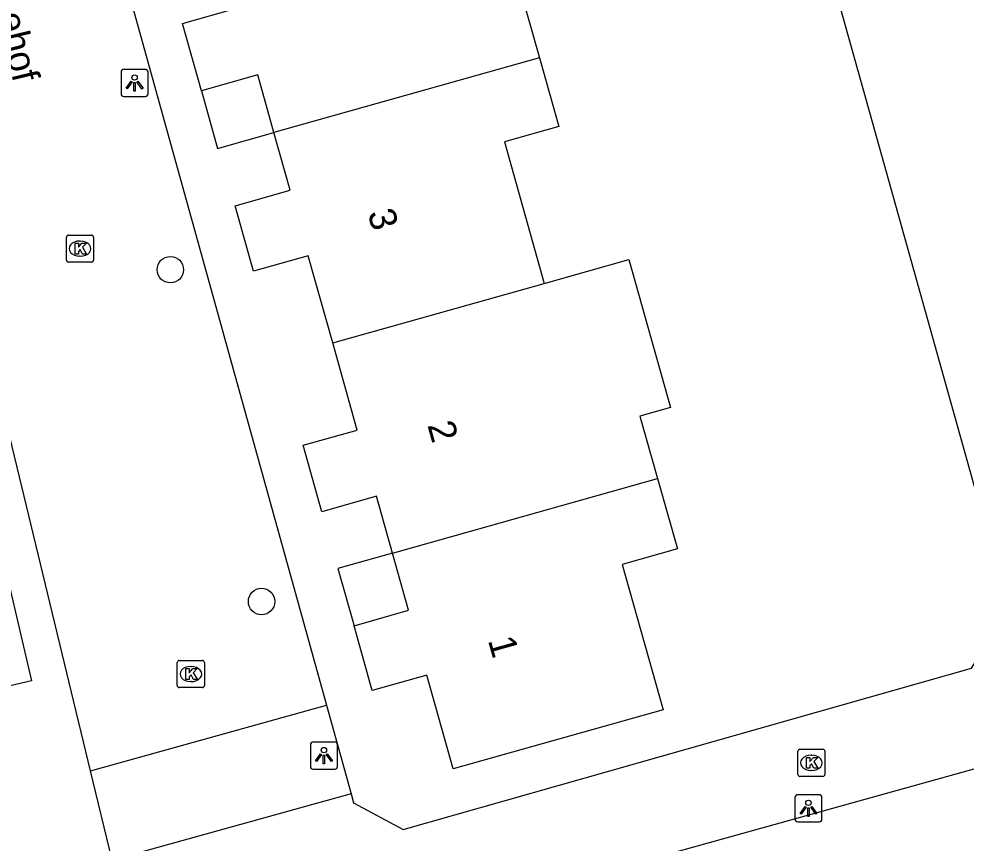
# Model space of a CAD drawing. Extents: x 158461 to 159795, y 387220 to 388672.
# Drawn here: x 159609.35 to 159644.33, y 388119.77 to 388150.21 of the extents above; entities that cross this region are included whole.
import ezdxf

# ---------------------------------------------------------------- set-up
doc = ezdxf.new("R2010")
doc.units = 0
for name, color, linetype in [('IMGEO_Boom', 7, 'Continuous'), ('IMGEO_Kolk', 7, 'Continuous'), ('IMGEO_Lichtpunt', 7, 'Continuous'), ('IMGEO_Openbare_ruimte_label', 7, 'Continuous'), ('IMGEO_Pand', 7, 'Continuous'), ('IMGEO_Pand_nummerreeks', 7, 'Continuous'), ('IMGEO_Pand_overbouw', 7, 'Continuous'), ('IMGEO_Rijbaan_lokaal_open', 7, 'Continuous')]:
    doc.layers.add(name, color=color, linetype=linetype)

msp = doc.modelspace()

# ---------------------------------------------------------------- linework, layer by layer
at = {"layer": 'IMGEO_Boom'}
for centre in [(159614.942, 388140.947), (159618.312, 388128.693)]:
    msp.add_circle(centre, 0.489, dxfattribs=at)
at = {"layer": 'IMGEO_Kolk'}
for p, q in [((159611.104, 388141.298), (159611.104, 388142.15)), ((159611.179, 388142.224), (159612.031, 388142.224)), ((159611.592, 388142.004), (159611.617, 388142.004)), ((159612.105, 388142.15), (159612.105, 388141.298)), ((159612.031, 388141.224), (159611.179, 388141.224)), ((159611.615, 388141.444), (159611.59, 388141.444)), ((159615.274, 388126.516), (159616.126, 388126.516)), ((159615.199, 388125.59), (159615.199, 388126.442)), ((159615.687, 388126.296), (159615.712, 388126.296)), ((159616.2, 388126.442), (159616.2, 388125.59)), ((159616.126, 388125.516), (159615.274, 388125.516)), ((159615.71, 388125.736), (159615.685, 388125.736)), ((159638.12, 388122.31), (159638.12, 388123.162)), ((159638.195, 388123.236), (159639.047, 388123.236)), ((159638.608, 388123.016), (159638.633, 388123.016)), ((159639.121, 388123.162), (159639.121, 388122.31)), ((159638.631, 388122.456), (159638.606, 388122.456)), ((159639.047, 388122.236), (159638.195, 388122.236))]:
    msp.add_line(p, q, dxfattribs=at)
for points in [[(159611.104, 388141.298), (159611.104, 388142.15)], [(159611.179, 388142.224), (159612.031, 388142.224)], [(159611.425, 388141.924), (159611.548, 388141.924), (159611.548, 388141.773), (159611.678, 388141.924), (159611.842, 388141.924), (159611.696, 388141.773), (159611.849, 388141.524), (159611.697, 388141.524), (159611.612, 388141.688), (159611.548, 388141.621), (159611.548, 388141.524), (159611.425, 388141.524), (159611.425, 388141.924)], [(159612.105, 388142.15), (159612.105, 388141.298)], [(159612.031, 388141.224), (159611.179, 388141.224)], [(159615.274, 388126.516), (159616.126, 388126.516)], [(159615.199, 388125.59), (159615.199, 388126.442)], [(159615.52, 388126.216), (159615.643, 388126.216), (159615.643, 388126.065), (159615.773, 388126.216), (159615.937, 388126.216), (159615.791, 388126.065), (159615.944, 388125.816), (159615.792, 388125.816), (159615.707, 388125.98), (159615.643, 388125.913), (159615.643, 388125.816), (159615.52, 388125.816), (159615.52, 388126.216)], [(159616.2, 388126.442), (159616.2, 388125.59)], [(159616.126, 388125.516), (159615.274, 388125.516)], [(159638.12, 388122.31), (159638.12, 388123.162)], [(159638.195, 388123.236), (159639.047, 388123.236)], [(159639.121, 388123.162), (159639.121, 388122.31)], [(159638.441, 388122.936), (159638.564, 388122.936), (159638.564, 388122.785), (159638.694, 388122.936), (159638.858, 388122.936), (159638.712, 388122.785), (159638.865, 388122.536), (159638.713, 388122.536), (159638.628, 388122.7), (159638.564, 388122.633), (159638.564, 388122.536), (159638.441, 388122.536), (159638.441, 388122.936)], [(159639.047, 388122.236), (159638.195, 388122.236)]]:
    msp.add_lwpolyline(points, dxfattribs=at)
for centre, start, end in [((159611.181, 388142.148), 91.552, 178.448), ((159611.181, 388142.148), 91.552, 178.448), ((159612.029, 388142.148), 1.552, 88.448), ((159612.029, 388142.148), 1.552, 88.448), ((159611.181, 388141.3), 181.552, 268.448), ((159611.181, 388141.3), 181.552, 268.448), ((159612.029, 388141.3), 271.552, 358.448), ((159612.029, 388141.3), 271.552, 358.448), ((159615.276, 388126.44), 91.552, 178.448), ((159615.276, 388126.44), 91.552, 178.448), ((159616.124, 388126.44), 1.552, 88.448), ((159616.124, 388126.44), 1.552, 88.448), ((159615.276, 388125.592), 181.552, 268.448), ((159615.276, 388125.592), 181.552, 268.448), ((159616.124, 388125.592), 271.552, 358.448), ((159616.124, 388125.592), 271.552, 358.448), ((159638.197, 388123.16), 91.552, 178.448), ((159638.197, 388123.16), 91.552, 178.448), ((159639.045, 388123.16), 1.552, 88.448), ((159639.045, 388123.16), 1.552, 88.448), ((159638.197, 388122.312), 181.552, 268.448), ((159638.197, 388122.312), 181.552, 268.448), ((159639.045, 388122.312), 271.552, 358.448), ((159639.045, 388122.312), 271.552, 358.448)]:
    msp.add_arc(centre, 0.0765, start, end, dxfattribs=at)
for centre, major_axis, ratio, start_param, end_param in [((159611.591, 388141.724), (-0.387, 0.002), 0.722429, 4.712389, 7.853982), ((159611.616, 388141.724), (-0.39, 0.002), 0.717154, 1.570796, 4.712389), ((159615.686, 388126.016), (-0.387, 0.002), 0.722429, 4.712389, 7.853982), ((159615.711, 388126.016), (-0.39, 0.002), 0.717154, 1.570796, 4.712389), ((159638.607, 388122.736), (-0.387, 0.002), 0.722429, 4.712389, 7.853982), ((159638.632, 388122.736), (-0.39, 0.002), 0.717154, 1.570796, 4.712389)]:
    msp.add_ellipse(centre, major_axis=major_axis, ratio=ratio, start_param=start_param, end_param=end_param, dxfattribs=at)
at = {"layer": 'IMGEO_Lichtpunt'}
for p, q in [((159613.122, 388148.246), (159613.122, 388147.439)), ((159613.122, 388148.246), (159613.122, 388147.439)), ((159614.024, 388148.341), (159613.216, 388148.341)), ((159614.024, 388148.341), (159613.216, 388148.341)), ((159614.118, 388147.439), (159614.118, 388148.246)), ((159614.118, 388147.439), (159614.118, 388148.246)), ((159613.216, 388147.345), (159614.024, 388147.345)), ((159613.216, 388147.345), (159614.024, 388147.345)), ((159620.117, 388123.407), (159620.117, 388122.6)), ((159620.117, 388123.407), (159620.117, 388122.6)), ((159621.019, 388123.502), (159620.211, 388123.502)), ((159621.019, 388123.502), (159620.211, 388123.502)), ((159621.113, 388122.6), (159621.113, 388123.407)), ((159621.113, 388122.6), (159621.113, 388123.407)), ((159620.211, 388122.506), (159621.019, 388122.506)), ((159620.211, 388122.506), (159621.019, 388122.506)), ((159638.014, 388121.462), (159638.014, 388120.655)), ((159638.014, 388121.462), (159638.014, 388120.655)), ((159638.916, 388121.557), (159638.108, 388121.557)), ((159638.916, 388121.557), (159638.108, 388121.557)), ((159639.01, 388120.655), (159639.01, 388121.462)), ((159639.01, 388120.655), (159639.01, 388121.462)), ((159638.108, 388120.561), (159638.916, 388120.561)), ((159638.108, 388120.561), (159638.916, 388120.561))]:
    msp.add_line(p, q, dxfattribs=at)
for points in [[(159613.496, 388147.91), (159613.535, 388147.882), (159613.347, 388147.62), (159613.309, 388147.647), (159613.496, 388147.91)], [(159613.598, 388147.862), (159613.645, 388147.862), (159613.645, 388147.54), (159613.598, 388147.54), (159613.598, 388147.862)], [(159613.708, 388147.882), (159613.746, 388147.909), (159613.933, 388147.647), (159613.894, 388147.619), (159613.708, 388147.882)], [(159620.491, 388123.071), (159620.53, 388123.043), (159620.342, 388122.781), (159620.304, 388122.808), (159620.491, 388123.071)], [(159620.593, 388123.023), (159620.64, 388123.023), (159620.64, 388122.701), (159620.593, 388122.701), (159620.593, 388123.023)], [(159620.703, 388123.043), (159620.741, 388123.07), (159620.928, 388122.808), (159620.889, 388122.78), (159620.703, 388123.043)], [(159638.388, 388121.126), (159638.427, 388121.098), (159638.239, 388120.836), (159638.201, 388120.863), (159638.388, 388121.126)], [(159638.49, 388121.078), (159638.537, 388121.078), (159638.537, 388120.756), (159638.49, 388120.756), (159638.49, 388121.078)], [(159638.6, 388121.098), (159638.638, 388121.125), (159638.825, 388120.863), (159638.786, 388120.835), (159638.6, 388121.098)]]:
    msp.add_lwpolyline(points, dxfattribs=at)
for centre in [(159613.621, 388148.044), (159620.616, 388123.205), (159638.513, 388121.26)]:
    msp.add_circle(centre, 0.0994, dxfattribs=at)
for centre, start, end in [((159613.216, 388148.246), 90, 180), ((159613.216, 388148.246), 90, 180), ((159614.024, 388148.246), 0, 90), ((159614.024, 388148.246), 0, 90), ((159613.216, 388147.439), 180, 270), ((159613.216, 388147.439), 180, 270), ((159614.024, 388147.439), 270, 0), ((159614.024, 388147.439), 270, 360), ((159620.211, 388123.407), 90, 180), ((159620.211, 388123.407), 90, 180), ((159621.019, 388123.407), 0, 90), ((159621.019, 388123.407), 0, 90), ((159620.211, 388122.6), 180, 270), ((159620.211, 388122.6), 180, 270), ((159621.019, 388122.6), 270, 0), ((159621.019, 388122.6), 270, 360), ((159638.108, 388121.462), 90, 180), ((159638.108, 388121.462), 90, 180), ((159638.916, 388121.462), 0, 90), ((159638.916, 388121.462), 0, 90), ((159638.108, 388120.655), 180, 270), ((159638.108, 388120.655), 180, 270), ((159638.916, 388120.655), 270, 0), ((159638.916, 388120.655), 270, 360)]:
    msp.add_arc(centre, 0.0946, start, end, dxfattribs=at)
at = {"layer": 'IMGEO_Pand'}
for points in [[(159627.289, 388156.881), (159628.742, 388151.721), (159627.815, 388151.46), (159628.572, 388148.772)], [(159618.77, 388146.01), (159618.17, 388148.139), (159616.089, 388147.553), (159615.388, 388150.042), (159617.475, 388150.63), (159616.564, 388153.865)], [(159628.572, 388148.772), (159618.77, 388146.01)], [(159628.572, 388148.772), (159629.288, 388146.231), (159627.28, 388145.666), (159628.752, 388140.441)], [(159620.94, 388138.245), (159620.033, 388141.463), (159618.014, 388140.894), (159617.335, 388143.304), (159619.371, 388143.878), (159618.77, 388146.01)], [(159628.752, 388140.441), (159631.881, 388141.32), (159633.415, 388135.862), (159632.289, 388135.544), (159632.941, 388133.23)], [(159620.94, 388138.245), (159628.752, 388140.441)], [(159602.198, 388132.361), (159605.254, 388133.077), (159604.176, 388137.683), (159606.874, 388138.315), (159609.814, 388125.76), (159606.289, 388124.934), (159606.788, 388122.801), (159604.699, 388122.312), (159604.557, 388122.279)], [(159623.152, 388130.475), (159622.559, 388132.58), (159620.536, 388132.011), (159619.846, 388134.461), (159621.847, 388135.025), (159620.94, 388138.245)], [(159632.941, 388133.23), (159633.672, 388130.633), (159631.634, 388130.059), (159633.146, 388124.693), (159625.391, 388122.509), (159624.415, 388125.976), (159622.402, 388125.409), (159621.728, 388127.801), (159623.745, 388128.369), (159623.152, 388130.475)], [(159623.152, 388130.475), (159632.941, 388133.23)]]:
    msp.add_lwpolyline(points, dxfattribs=at)
at = {"layer": 'IMGEO_Pand_overbouw'}
for points in [[(159618.17, 388148.139), (159616.089, 388147.553), (159616.689, 388145.424), (159618.77, 388146.01)], [(159623.152, 388130.475), (159621.135, 388129.907), (159621.728, 388127.801), (159623.745, 388128.369)]]:
    msp.add_lwpolyline(points, close=True, dxfattribs=at)
at = {"layer": 'IMGEO_Rijbaan_lokaal_open'}
for points in [[(159603.679, 388201.907), (159602.821, 388199.473), (159611.272, 388169.395), (159609.39, 388165.607), (159620.709, 388124.866)], [(159621.619, 388121.59), (159621.712, 388121.256), (159623.541, 388120.274), (159644.541, 388126.235), (159645.918, 388128.408), (159640.618, 388147.316), (159633.291, 388173.456)], [(159611.991, 388122.444), (159608.846, 388135.49), (159606.2, 388146.468), (159605.271, 388146.247)], [(159611.991, 388122.444), (159620.709, 388124.866)], [(159620.709, 388124.866), (159621.619, 388121.59)], [(159664.44, 388101.345), (159654.225, 388098.407), (159647.926, 388121.497), (159645.594, 388122.775), (159622.242, 388116.272), (159620.708, 388113.103)], [(159612.788, 388119.137), (159611.991, 388122.444)], [(159621.619, 388121.59), (159612.788, 388119.137)]]:
    msp.add_lwpolyline(points, dxfattribs=at)

# ---------------------------------------------------------------- texts
at = {"layer": 'IMGEO_Openbare_ruimte_label'}
msp.add_text('Champagnehof', height=1, rotation=283.5359, dxfattribs=at).set_placement((159607.013, 388156.706))
at = {"layer": 'IMGEO_Pand_nummerreeks'}
for s, p in [('3', (159622.224, 388143.042)), ('2', (159624.431, 388135.21)), ('1', (159626.669, 388127.264))]:
    msp.add_text(s, height=1, rotation=285.7341, dxfattribs=at).set_placement(p)

doc.saveas('drawing.dxf')
